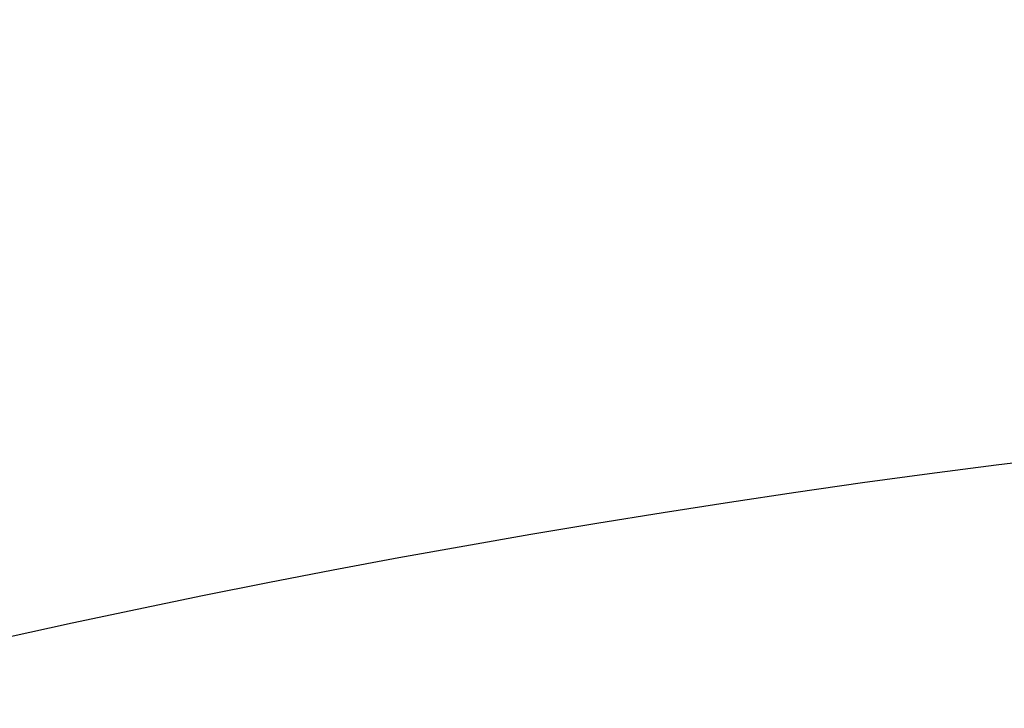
# Model space of a CAD drawing. Header units: millimetres. Extents: x 0 to 297, y 0 to 210.
# Tile 419 of 499: x 240.146 to 240.709, y 160.714 to 161.107. Entities that reach past the tile are written whole.
import ezdxf

# ---------------------------------------------------------------- set-up
doc = ezdxf.new("R2010")
doc.units = ezdxf.units.MM
doc.header["$LTSCALE"] = 16.335
doc.layers.get('0').update_dxf_attribs({"linetype": 'CONTINUOUS'})
doc.layers.add('AXES_REF', color=7, linetype='CONTINUOUS')

msp = doc.modelspace()

# ---------------------------------------------------------------- linework, layer by layer
at = {"color": 7, "linetype": 'Continuous'}
for radius in [6.78708, 6.7865, 6.74304]:
    msp.add_circle((241.48891, 154.71146), radius, dxfattribs=at)
for radius, start, end in [(6.72, 278.277129, 261.722871), (6.874, 113.082692, 346.830891)]:
    msp.add_arc((241.48891, 154.71146), radius, start, end, dxfattribs=at)
at = {"layer": 'AXES_REF', "color": 9, "linetype": 'Continuous'}
msp.add_arc((241.48891, 154.71146), 6.19116, 94.411812, 85.588188, dxfattribs=at)

doc.saveas('drawing.dxf')
